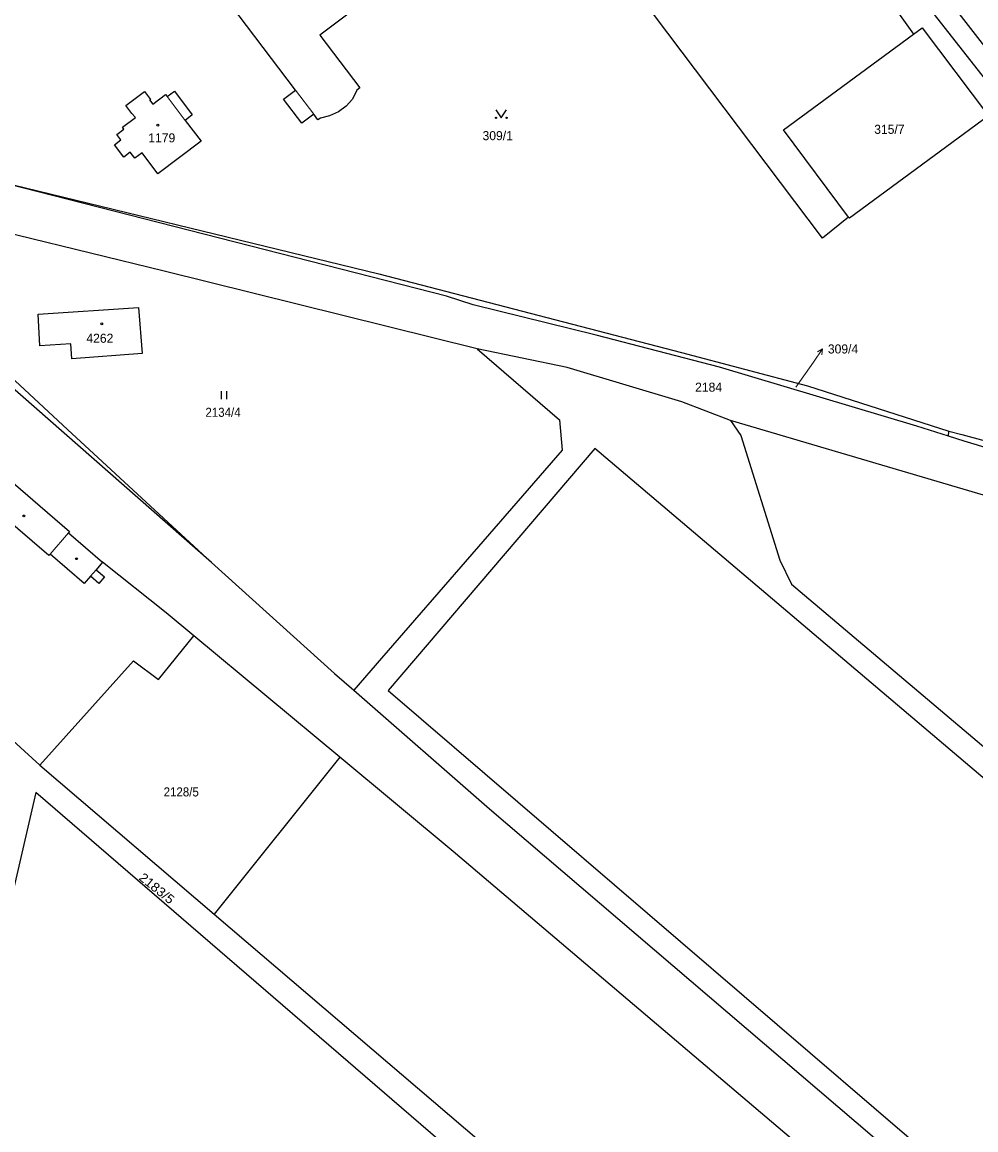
# Model space of a CAD drawing. Extents: x -679733 to -673243, y -1075091 to -1066557.
# Drawn here: x -676424.3 to -676245.5, y -1072744.4 to -1072536.7 of the extents above; entities that cross this region are included whole.
import ezdxf
from ezdxf.enums import TextEntityAlignment as Align

# ---------------------------------------------------------------- set-up
doc = ezdxf.new("R2010")
doc.units = 0
doc.header["$LTSCALE"] = 0.68
for name, color, linetype, lineweight in [('1', 7, 'Continuous', 25), ('3', 7, 'Continuous', 25), ('4', 7, 'Continuous', 13), ('5', 7, 'Continuous', 25), ('7', 7, 'Continuous', 13)]:
    doc.layers.add(name, color=color, linetype=linetype, lineweight=lineweight)
doc.layers.add('2', color=7, linetype='Continuous')

msp = doc.modelspace()

# ---------------------------------------------------------------- linework, layer by layer
at = {"layer": '1'}
for p, q in [((-676250.59, -1072614.34), (-676250.54, -1072613.43)), ((-676463.39, -1072637.7), (-676420.94, -1072676.03)), ((-676364.71, -1072674.56), (-676392.11, -1072651.77)), ((-676420.94, -1072676.03), (-676388.29, -1072703.96)), ((-676364.71, -1072674.56), (-676388.29, -1072703.96))]:
    msp.add_line(p, q, dxfattribs=at)
for points in [[(-676393.87, -1072354.27), (-676392.79, -1072356.37), (-676350.62, -1072411.11), (-676336.27, -1072423.2), (-676320.05, -1072433.48), (-676310.5, -1072438.74), (-676297.87, -1072456.58), (-676292.66, -1072479.44), (-676278.01, -1072497.19), (-676240.58, -1072545.43), (-676237.18, -1072549.2), (-676240.15, -1072551.88)], [(-676240.15, -1072551.88), (-676280.98, -1072499.86), (-676296, -1072482.45), (-676303.18, -1072461.34)], [(-676269.31, -1072573.26), (-676274.23, -1072577.22), (-676313.76, -1072524.7), (-676282.57, -1072503.32), (-676257.12, -1072538.94)], [(-676354.89, -1072528.88), (-676368.48, -1072539.14), (-676360.95, -1072549.02), (-676361.49, -1072549.46), (-676362.34, -1072551.14), (-676363.53, -1072552.49), (-676364.96, -1072553.53), (-676366.63, -1072554.27), (-676368.34, -1072554.68), (-676368.84, -1072555.01), (-676369.61, -1072553.99), (-676371.83, -1072555.66), (-676375.25, -1072551.14), (-676373.03, -1072549.46), (-676386.72, -1072531.35)], [(-676269.31, -1072573.26), (-676281.53, -1072556.9), (-676257.12, -1072538.94)], [(-676257.12, -1072538.94), (-676255.51, -1072537.76), (-676243.1, -1072554.3), (-676269.14, -1072573.49), (-676269.31, -1072573.26)], [(-676435.5, -1072564.92), (-676357.39, -1072583.92), (-676300.67, -1072598.66), (-676276.99, -1072604.89), (-676250.54, -1072613.43)], [(-676250.59, -1072614.34), (-676256.55, -1072612.46), (-676293.49, -1072601.38), (-676316.63, -1072595.38), (-676339.7, -1072589.69), (-676344.69, -1072588.09), (-676435.5, -1072564.92)], [(-676388.75, -1072638.01), (-676438.43, -1072594.48), (-676450.34, -1072582.75), (-676453.99, -1072573.19)], [(-676338.93, -1072598), (-676397.63, -1072583.39), (-676439.14, -1072573.25), (-676449.19, -1072573.94)], [(-676449.19, -1072573.94), (-676448, -1072583.14), (-676415.75, -1072613.12), (-676388.75, -1072638.01)], [(-676338.93, -1072598), (-676323.49, -1072611.31), (-676323, -1072617), (-676356.88, -1072655.98), (-676362.1, -1072661.99)], [(-676291.48, -1072611.4), (-676300.56, -1072607.89), (-676322.11, -1072601.49), (-676338.93, -1072598)], [(-676449.22, -1072604.06), (-676430.17, -1072619.51), (-676415.38, -1072632.2), (-676415.61, -1072632.46), (-676409.23, -1072637.98)], [(-676124.91, -1072668.07), (-676164.42, -1072653.85), (-676237.48, -1072627.37), (-676291.48, -1072611.4)], [(-676291.48, -1072611.4), (-676289.51, -1072614.25), (-676282.19, -1072637.63), (-676280.01, -1072642.12), (-676199.44, -1072710.24), (-676119, -1072778.63), (-676109.46, -1072769.47)], [(-676250.54, -1072613.43), (-676248.09, -1072614.03), (-676238.63, -1072616.58), (-676235.07, -1072611.09), (-676236.33, -1072610.64)], [(-676409.23, -1072637.98), (-676410.42, -1072639.39), (-676408.83, -1072640.74), (-676409.87, -1072641.98), (-676411.45, -1072640.61), (-676412.62, -1072641.99), (-676419.02, -1072636.48), (-676419.25, -1072636.72), (-676434.07, -1072624.05), (-676436.53, -1072626.92), (-676449.31, -1072615.62), (-676450.89, -1072617.48), (-676455, -1072613.94), (-676456.16, -1072615.32), (-676448.34, -1072621.94), (-676451.9, -1072626.14), (-676452.86, -1072625.31), (-676463.39, -1072637.7)], [(-676124.28, -1072657.69), (-676129.99, -1072656.68), (-676148.13, -1072650.31), (-676170.62, -1072641.84), (-676197.54, -1072631.96), (-676211.16, -1072627.08), (-676220.3, -1072624.43), (-676229.02, -1072620.9), (-676237.92, -1072618.2), (-676247.64, -1072615.31), (-676250.59, -1072614.34)], [(-676392.11, -1072651.77), (-676397.27, -1072647.48), (-676409.23, -1072637.98)], [(-676388.75, -1072638.01), (-676365.72, -1072658.83), (-676362.1, -1072661.99)], [(-676420.94, -1072676.03), (-676403.42, -1072656.5), (-676398.68, -1072659.96), (-676392.11, -1072651.77)], [(-676362.1, -1072661.99), (-676336.64, -1072684.24), (-676216.32, -1072787.09), (-676115.3, -1072873.45), (-676044.35, -1072935.17), (-675981.55, -1072988.64), (-675892.7, -1073063.1), (-675794.84, -1073146.36)], [(-676110.38, -1072891.49), (-676120.85, -1072882.33), (-676222.83, -1072794.71), (-676343.47, -1072692.23), (-676364.71, -1072674.56)], [(-676136.87, -1072926.75), (-676171.46, -1072897.09), (-676296.42, -1072789.24), (-676421.7, -1072681.18), (-676439.32, -1072757.23)], [(-676388.29, -1072703.96), (-676276.47, -1072799.53), (-676164.85, -1072895.07), (-676133.23, -1072921.93), (-676110.38, -1072891.49)]]:
    msp.add_lwpolyline(points, dxfattribs=at)
for points in [[(-676401.33, -1072549.72), (-676400.22, -1072551.19), (-676400.38, -1072551.3), (-676399.8, -1072552.11), (-676397.37, -1072550.29), (-676397.09, -1072550.65), (-676395.73, -1072549.63), (-676392.37, -1072554.1), (-676393.73, -1072555.12), (-676390.71, -1072559.05), (-676398.86, -1072565.18), (-676401.78, -1072561.21), (-676403.16, -1072562.22), (-676404.01, -1072561.11), (-676405.19, -1072562.02), (-676406.94, -1072559.69), (-676405.77, -1072558.79), (-676406.54, -1072557.78), (-676405.19, -1072556.75), (-676405.47, -1072556.39), (-676403.03, -1072554.56), (-676403.71, -1072553.81), (-676404.81, -1072552.34)], [(-676415.13, -1072597.05), (-676420.95, -1072597.39), (-676421.3, -1072591.46), (-676402.45, -1072590.19), (-676401.75, -1072598.85), (-676414.93, -1072599.83)], [(-676355.66, -1072662.05), (-676234.1, -1072766.42), (-676112.45, -1072870.58), (-676072.57, -1072824.04), (-676194.78, -1072720.26), (-676316.9, -1072616.68)]]:
    msp.add_lwpolyline(points, close=True, dxfattribs=at)
at = {"layer": '3'}
for p, q in [((-676386.901, -1072607.39), (-676386.901, -1072605.89)), ((-676385.9, -1072607.39), (-676385.9, -1072605.89))]:
    msp.add_line(p, q, dxfattribs=at)
msp.add_lwpolyline([(-676335.43, -1072553.149), (-676334.43, -1072554.65), (-676333.43, -1072553.149)], dxfattribs=at)
for centre in [(-676335.43, -1072554.6495), (-676333.43, -1072554.6495)]:
    msp.add_circle(centre, 0.1, dxfattribs=at)
at = {"layer": '4'}
for p, q in [((-676373.03, -1072549.46), (-676369.61, -1072553.99)), ((-676397.09, -1072550.65), (-676393.73, -1072555.12)), ((-676419.02, -1072636.48), (-676415.61, -1072632.46)), ((-676411.45, -1072640.61), (-676410.42, -1072639.39))]:
    msp.add_line(p, q, dxfattribs=at)
at = {"layer": '5'}
for centre in [(-676398.8268, -1072556.0092), (-676409.3568, -1072593.2892), (-676423.9668, -1072629.3092), (-676414.0668, -1072637.3292)]:
    msp.add_circle(centre, 0.175, dxfattribs=at)
at = {"layer": '7'}
msp.add_line((-676274.189, -1072597.992), (-676275.173, -1072598.525), dxfattribs=at)
msp.add_lwpolyline([(-676279.19, -1072605.16), (-676275.91, -1072600.45), (-676274.189, -1072597.992), (-676274.353, -1072599.099)], dxfattribs=at)

# ---------------------------------------------------------------- texts
at = {"layer": '2'}
for s, p in [('315/7', (-676264.51, -1072557.65)), ('1179', (-676400.62, -1072559.249)), ('309/1', (-676337.95, -1072558.84)), ('309/4', (-676273.2, -1072598.84)), ('2184', (-676298.09, -1072606.009))]:
    msp.add_text(s, height=1.7, dxfattribs=at).set_placement(p)
msp.add_text('4262', height=1.7, dxfattribs=at).set_placement((-676409.7, -1072596.83), align=Align.CENTER)
at = {"layer": '2', "width": 0.95}
for s, p in [('2134/4', (-676389.91, -1072610.72)), ('2128/5', (-676397.75, -1072681.91))]:
    msp.add_text(s, height=1.7, dxfattribs=at).set_placement(p)
at = {"layer": '2', "width": 1.1}
msp.add_text('2183/5', height=1.7, rotation=321, dxfattribs=at).set_placement((-676399.5574, -1072699.8091), align=Align.CENTER)

doc.saveas('drawing.dxf')
